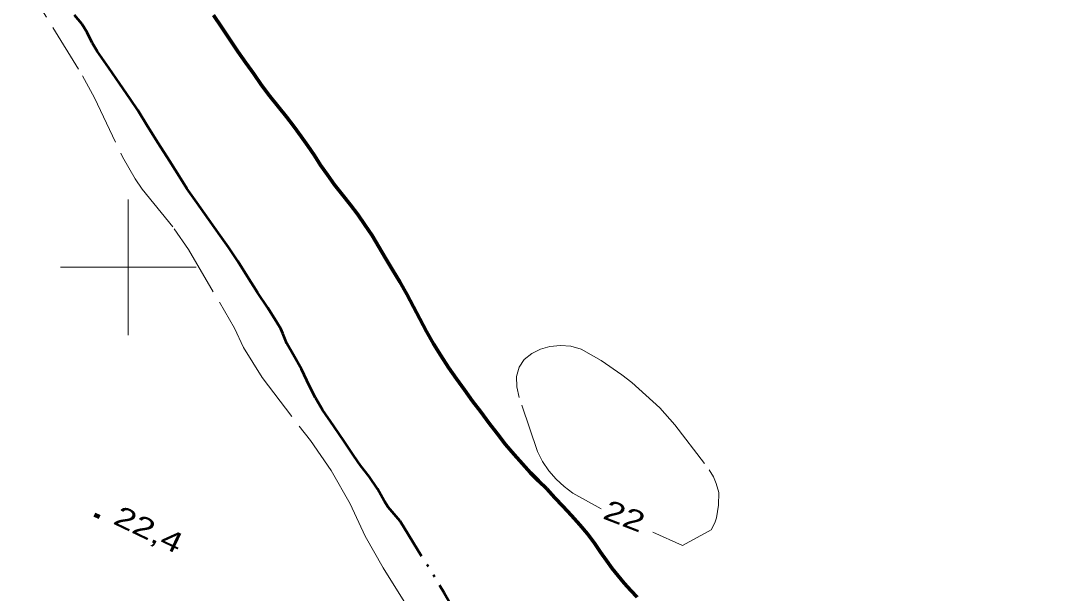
# Model space of a CAD drawing. Extents: x 355726 to 357533, y 5103782 to 5105258.
# Drawn here: x 356892.1 to 356968.7, y 5104476 to 5104518.1 of the extents above; entities that cross this region are included whole.
import ezdxf
from ezdxf.enums import TextEntityAlignment as Align

# ---------------------------------------------------------------- set-up
doc = ezdxf.new("R2010")
doc.units = 0
doc.header["$LTSCALE"] = 0.6
doc.linetypes.add('DASH_DOUBLE_DOT', pattern=[9.2, 5, -1.2, 0.3, -1.2, 0.3, -1.2])
doc.linetypes.add('LONG_DASHED', pattern=[7.5, 6, -1.5])
for name, color, linetype, lineweight in [('2', 7, 'LONG_DASHED', 13), ('22', 7, 'Continuous', 13), ('3', 7, 'Continuous', 140), ('4', 7, 'DASH_DOUBLE_DOT', 53), ('61', 7, 'Continuous', 13)]:
    doc.layers.add(name, color=color, linetype=linetype, lineweight=lineweight)

msp = doc.modelspace()

# ---------------------------------------------------------------- linework, layer by layer
at = {"layer": '2'}
for points in [[(356892.09, 5104521.47), (356896.64, 5104514.09), (356897.52, 5104512.47), (356899.57, 5104508.12), (356900.51, 5104506.5), (356901.01, 5104505.76), (356903.38, 5104502.84), (356904.42, 5104501.3), (356907.08, 5104496.8), (356907.8, 5104495.51), (356908.48, 5104494.09), (356909.84, 5104491.88), (356913.4, 5104487.24), (356914.92, 5104485.04), (356916.31, 5104482.59), (356917.43, 5104480.22), (356918.74, 5104477.87), (356921.16, 5104474.01)], [(356934.79, 5104482.23), (356932.71, 5104483.38), (356932.07, 5104483.86), (356931.47, 5104484.41), (356930.93, 5104485.01), (356930.47, 5104485.7), (356930.11, 5104486.45), (356928.76, 5104490.42), (356928.59, 5104491.2), (356928.55, 5104491.96), (356928.75, 5104492.65), (356929.12, 5104493.21), (356929.68, 5104493.65), (356930.33, 5104493.97), (356931.02, 5104494.17), (356931.8, 5104494.24), (356932.57, 5104494.19), (356933.32, 5104493.97), (356934.8, 5104493.13), (356936.3, 5104492.09), (356937.04, 5104491.53), (356939.11, 5104489.65), (356940.2, 5104488.41), (356942.73, 5104485.09), (356943.05, 5104484.58), (356943.26, 5104484.08), (356943.44, 5104483.42), (356943.43, 5104482.48), (356943.28, 5104481.55), (356943.15, 5104481.18), (356942.88, 5104480.68), (356940.78, 5104479.51), (356938.6, 5104480.51)]]:
    msp.add_lwpolyline(points, dxfattribs=at)
at = {"layer": '22', "linetype": 'LONG_DASHED', "lineweight": 70}
msp.add_lwpolyline([(356906.27, 5104518.55), (356906.87, 5104517.66), (356907.48, 5104516.76), (356908.05, 5104515.88), (356908.65, 5104515.05), (356909.24, 5104514.23), (356909.81, 5104513.4), (356910.41, 5104512.59), (356911.03, 5104511.84), (356911.63, 5104511.08), (356912.19, 5104510.34), (356912.72, 5104509.63), (356913.2, 5104508.94), (356913.69, 5104508.22), (356914.15, 5104507.51), (356914.66, 5104506.8), (356915.18, 5104506.08), (356915.76, 5104505.34), (356916.32, 5104504.62), (356916.88, 5104503.88), (356917.41, 5104503.13), (356917.93, 5104502.34), (356918.42, 5104501.51), (356918.91, 5104500.66), (356919.44, 5104499.8), (356919.98, 5104498.92), (356920.48, 5104498.01), (356920.99, 5104497.09), (356921.46, 5104496.2), (356921.94, 5104495.28), (356922.46, 5104494.37), (356922.99, 5104493.51), (356923.55, 5104492.63), (356924.15, 5104491.8), (356924.73, 5104490.97), (356925.33, 5104490.15), (356925.93, 5104489.36), (356926.53, 5104488.55), (356927.15, 5104487.76), (356927.76, 5104486.96), (356928.4, 5104486.23), (356928.99, 5104485.53), (356929.6, 5104484.88), (356930.19, 5104484.29), (356930.79, 5104483.68), (356931.38, 5104483.04), (356931.97, 5104482.41), (356932.6, 5104481.73), (356933.21, 5104481.05), (356933.79, 5104480.38), (356934.3, 5104479.69), (356934.74, 5104479.04), (356935.18, 5104478.42), (356935.59, 5104477.84), (356936.03, 5104477.29), (356936.48, 5104476.74), (356936.98, 5104476.22), (356937.44, 5104475.72)], dxfattribs=at)
at = {"layer": '3'}
msp.add_line((356897.51, 5104481.8), (356897.87, 5104481.63), dxfattribs=at)
at = {"layer": '4'}
for points in [[(356920.01, 5104481.3), (356919.12, 5104482.34), (356918.82, 5104482.82), (356918.34, 5104483.68), (356917.73, 5104484.59), (356917.09, 5104485.41), (356916.6, 5104486.12), (356915.9, 5104487.16), (356915.11, 5104488.3), (356914.29, 5104489.5), (356913.77, 5104490.38), (356913.34, 5104491.25), (356912.73, 5104492.5), (356912.13, 5104493.59), (356911.65, 5104494.38), (356911.37, 5104495.13), (356911.23, 5104495.46), (356910.94, 5104495.91), (356910.26, 5104497.01), (356909.51, 5104498.15), (356908.75, 5104499.34), (356908.06, 5104500.44), (356907.36, 5104501.49), (356906.75, 5104502.33), (356905.93, 5104503.51), (356905.05, 5104504.76), (356904.3, 5104505.8), (356903.86, 5104506.51), (356903.02, 5104507.84), (356902.19, 5104509.13), (356901.41, 5104510.38), (356900.71, 5104511.57), (356900.14, 5104512.41), (356899.37, 5104513.5), (356898.56, 5104514.67), (356897.7, 5104515.9), (356897.35, 5104516.51), (356896.97, 5104517.29), (356896.57, 5104517.91), (356896.04, 5104518.55)], [(356920.01, 5104481.3), (356923.25, 5104476.03), (356925.25, 5104472.57), (356927.28, 5104469.87), (356929.62, 5104467.39), (356935.6, 5104458.38), (356938.44, 5104453.28), (356940.43, 5104449.81), (356942.6, 5104446.65), (356944.61, 5104443.57), (356946.17, 5104440.74), (356948.24, 5104437.05), (356950.08, 5104433.67), (356951.56, 5104430.69), (356952.99, 5104428.33), (356954.7, 5104425.41), (356956.65, 5104422.57), (356958.58, 5104419.34), (356961.61, 5104414.91), (356964.15, 5104411.73), (356965.9, 5104409.58), (356966.98, 5104408), (356968.71, 5104405.47)]]:
    msp.add_lwpolyline(points, dxfattribs=at)
at = {"layer": '61'}
for p, q in [((356900, 5104495), (356900, 5104505)), ((356895, 5104500), (356905, 5104500))]:
    msp.add_line(p, q, dxfattribs=at)

# ---------------------------------------------------------------- texts
at = {"layer": '2', "width": 1.35}
msp.add_text('22', height=1.5, rotation=338.884, dxfattribs=at).set_placement((356936.235, 5104480.994), align=Align.CENTER)
at = {"layer": '3', "width": 1.35}
msp.add_text('22,4   ', height=1.5, rotation=334.423, dxfattribs=at).set_placement((356898.8, 5104481.16))

doc.saveas('drawing.dxf')
